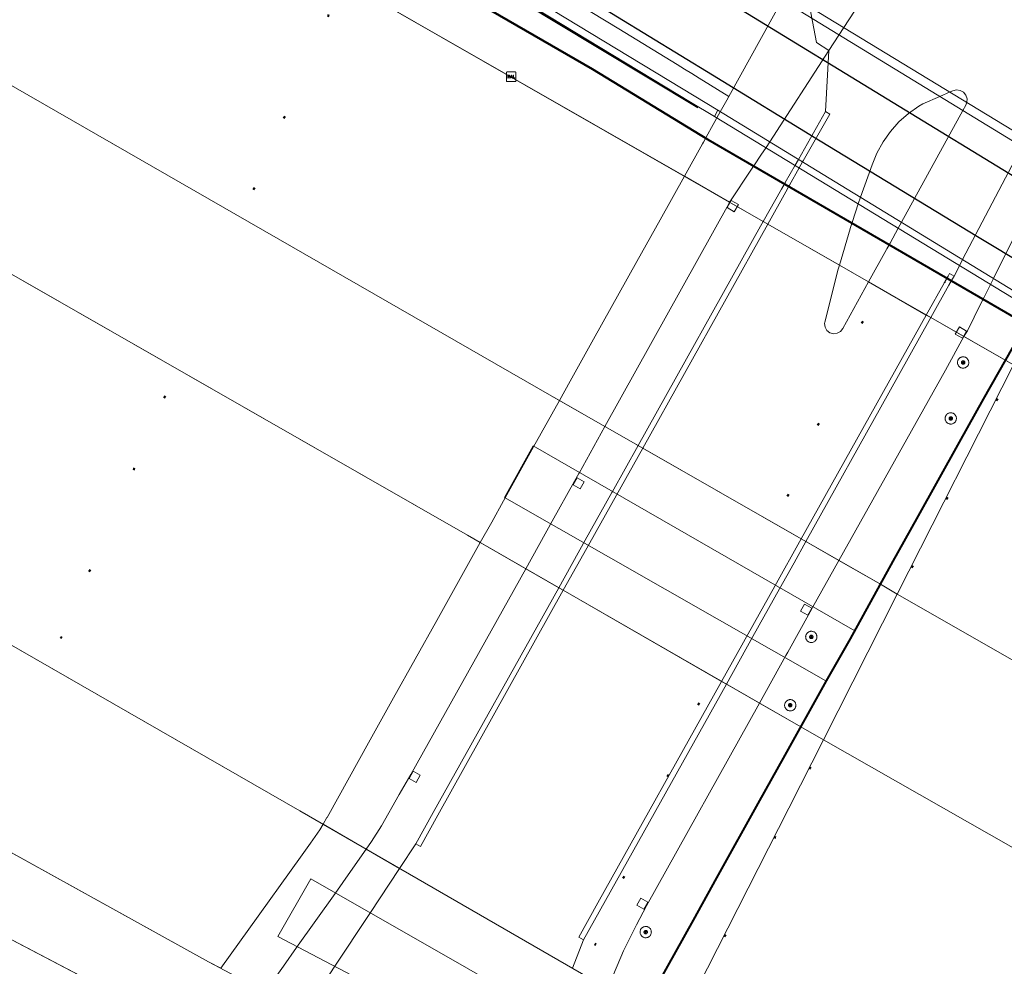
# Model space of a CAD drawing. Header units: metres. Extents: x 135779 to 137489, y 452643 to 455118.
# Tile 402 of 489: x 136925 to 136979, y 454425 to 454477. Entities that reach past the tile are written whole.
import ezdxf

# ---------------------------------------------------------------- set-up
doc = ezdxf.new("R2010")
doc.units = ezdxf.units.M
doc.linetypes.add('DGN_Style_1', pattern=[33.729988, 0.056123, -33.673865])
doc.linetypes.add('DGN_Style_3', pattern=[78.572352, 56.123108, -22.449243])
for name, color, linetype, lineweight in [('KTop_KWD_Perron', 40, 'Continuous', 13), ('KTop_OTD_Gesloten verharding', 15, 'Continuous', 13), ('KTop_PAL_PAAL', 222, 'Continuous', 13), ('KTop_PND_Grondvlaksituatie van BAG-pand [tachy]', 1, 'Continuous', 13), ('KTop_PND_Pandscheiding', 40, 'Continuous', 13), ('KTop_PUT_Inspectie- of rioolput', 15, 'Continuous', 13), ('KTop_PUT_Kolk', 15, 'Continuous', 13), ('KTop_SHD_Geluidsscherm (l)', 1, 'Continuous', 40), ('KTop_SHD_Muur', 15, 'Continuous', 13), ('KTop_SHD_Muur (l)', 15, 'Continuous', 40), ('KTop_SPR_Sneltram (l)', 251, 'DGN_Style_3', 30), ('KTop_SPR_Trein (l)', 8, 'DGN_Style_1', 53), ('KTop_WGD_Fietspad', 40, 'Continuous', 13), ('KTop_WGD_Rijbaan_Lokale weg', 251, 'Continuous', 13), ('KTop_WGD_Rijbaan_Lokale weg_verkeersdrempel', 40, 'Continuous', 13), ('KTop_WGD_Spoorbaan', 251, 'Continuous', 13), ('KTop_WGD_Voetpad', 251, 'Continuous', 13)]:
    doc.layers.add(name, color=color, linetype=linetype, lineweight=lineweight)

# ---------------------------------------------------------------- blocks, each defined once
blk = doc.blocks.new('PAL_PAAL')
at = {"layer": 'KTop_PAL_PAAL'}
for points in [[(-0.181, -0.083), (-0.158, -0.083), (-0.158, -0.017), (-0.158, 0.001), (-0.158, 0.066), (-0.144, 0.066), (-0.135, 0.065), (-0.127, 0.064), (-0.119, 0.062), (-0.112, 0.057), (-0.108, 0.049), (-0.106, 0.041), (-0.107, 0.033), (-0.108, 0.025), (-0.112, 0.017), (-0.117, 0.01), (-0.124, 0.006), (-0.132, 0.003), (-0.14, 0.001), (-0.149, 0.001), (-0.158, 0.001), (-0.158, -0.017), (-0.148, -0.017), (-0.135, -0.016), (-0.122, -0.014), (-0.11, -0.009), (-0.099, -0.002), (-0.09, 0.007), (-0.085, 0.019), (-0.082, 0.031), (-0.082, 0.044), (-0.084, 0.057), (-0.09, 0.068), (-0.099, 0.077), (-0.111, 0.081), (-0.124, 0.083), (-0.137, 0.083), (-0.181, 0.083)], [(-0.074, -0.083), (-0.007, 0.083), (0.016, 0.083), (0.081, -0.083), (0.056, -0.083), (0.037, -0.037), (-0.033, -0.037), (-0.026, -0.019), (0.03, -0.019), (0.002, 0.052), (-0.052, -0.083)], [(0.105, -0.083), (0.105, 0.083), (0.129, 0.083), (0.129, -0.066), (0.203, -0.066), (0.203, -0.083)]]:
    blk.add_hatch(color=1, dxfattribs=at).paths.add_polyline_path(points)
at = {"layer": 'KTop_PAL_PAAL', "flags": 128}
blk.add_lwpolyline([(-0.264, -0.225), (-0.264, 0.225), (-0.264, 0.229), (-0.263, 0.233), (-0.262, 0.237), (-0.261, 0.241), (-0.259, 0.245), (-0.257, 0.248), (-0.254, 0.251), (-0.251, 0.254), (-0.248, 0.257), (-0.245, 0.259), (-0.241, 0.261), (-0.237, 0.262), (-0.233, 0.263), (-0.229, 0.264), (-0.225, 0.264), (0.225, 0.264), (0.229, 0.264), (0.233, 0.263), (0.237, 0.262), (0.241, 0.261), (0.245, 0.259), (0.248, 0.257), (0.251, 0.254), (0.254, 0.251), (0.257, 0.248), (0.259, 0.245), (0.261, 0.241), (0.262, 0.237), (0.263, 0.233), (0.264, 0.229), (0.264, 0.225), (0.264, -0.225), (0.264, -0.229), (0.263, -0.233), (0.262, -0.237), (0.261, -0.241), (0.259, -0.245), (0.257, -0.248), (0.254, -0.251), (0.251, -0.254), (0.248, -0.257), (0.245, -0.259), (0.241, -0.261), (0.237, -0.262), (0.233, -0.263), (0.229, -0.264), (0.225, -0.264), (-0.225, -0.264), (-0.229, -0.264), (-0.233, -0.263), (-0.237, -0.262), (-0.241, -0.261), (-0.245, -0.259), (-0.248, -0.257), (-0.251, -0.254), (-0.254, -0.251), (-0.257, -0.248), (-0.259, -0.245), (-0.261, -0.241), (-0.262, -0.237), (-0.263, -0.233), (-0.264, -0.229), (-0.264, -0.225)], dxfattribs=at)
for points in [[(-0.137, 0.083), (-0.181, 0.083), (-0.181, -0.083), (-0.158, -0.083), (-0.158, 0.066), (-0.144, 0.066), (-0.135, 0.065), (-0.127, 0.064), (-0.119, 0.062), (-0.112, 0.057), (-0.108, 0.049), (-0.106, 0.041), (-0.107, 0.033), (-0.108, 0.025), (-0.112, 0.017), (-0.117, 0.01), (-0.124, 0.006), (-0.132, 0.003), (-0.14, 0.001), (-0.149, 0.001), (-0.158, 0.001), (-0.158, -0.017), (-0.148, -0.017), (-0.135, -0.016), (-0.122, -0.014), (-0.11, -0.009), (-0.099, -0.002), (-0.09, 0.007), (-0.085, 0.019), (-0.082, 0.031), (-0.082, 0.044), (-0.084, 0.057), (-0.09, 0.068), (-0.099, 0.077), (-0.111, 0.081), (-0.124, 0.083), (-0.137, 0.083)], [(-0.007, 0.083), (-0.074, -0.083), (-0.052, -0.083), (0.002, 0.052), (0.03, -0.019), (-0.026, -0.019), (-0.033, -0.037), (0.037, -0.037), (0.056, -0.083), (0.081, -0.083), (0.016, 0.083), (-0.007, 0.083)], [(0.105, 0.083), (0.105, -0.083), (0.203, -0.083), (0.203, -0.066), (0.129, -0.066), (0.129, 0.083), (0.105, 0.083)]]:
    blk.add_lwpolyline(points, close=True, dxfattribs=at)
blk = doc.blocks.new('PUT_Kolk')
at = {"layer": 'KTop_PUT_Kolk', "flags": 128}
blk.add_lwpolyline([(0.225, -0.225), (0.225, 0.225), (-0.225, 0.225), (-0.225, -0.225), (0.225, -0.225)], dxfattribs=at)
blk = doc.blocks.new('PUT_Inspectie-_of_rioolput')
at = {"layer": 'KTop_PUT_Inspectie- of rioolput', "flags": 128}
for points in [[(0.31, 0), (0.308, 0.032), (0.303, 0.064), (0.294, 0.095), (0.283, 0.126), (0.268, 0.155), (0.25, 0.182), (0.23, 0.207), (0.207, 0.23), (0.182, 0.25), (0.154, 0.268), (0.126, 0.283), (0.095, 0.294), (0.064, 0.303), (0.032, 0.308), (0, 0.309), (-0.032, 0.308), (-0.064, 0.303), (-0.096, 0.294), (-0.126, 0.283), (-0.155, 0.268), (-0.182, 0.25), (-0.207, 0.23), (-0.23, 0.207), (-0.25, 0.182), (-0.268, 0.154), (-0.283, 0.126), (-0.294, 0.095), (-0.303, 0.064), (-0.308, 0.032), (-0.309, 0), (-0.308, -0.032), (-0.303, -0.064), (-0.294, -0.096), (-0.283, -0.126), (-0.268, -0.155), (-0.25, -0.182), (-0.23, -0.207), (-0.207, -0.23), (-0.182, -0.25), (-0.155, -0.268), (-0.126, -0.283), (-0.096, -0.294), (-0.064, -0.303), (-0.032, -0.308), (0, -0.309), (0.032, -0.308), (0.064, -0.303), (0.095, -0.294), (0.126, -0.283), (0.155, -0.268), (0.182, -0.25), (0.207, -0.23), (0.23, -0.207), (0.25, -0.182), (0.268, -0.155), (0.283, -0.126), (0.294, -0.096), (0.303, -0.064), (0.308, -0.032), (0.31, 0)], [(0.095, 0), (0.094, 0.009), (0.092, 0.019), (0.09, 0.029), (0.086, 0.038), (0.082, 0.047), (0.076, 0.055), (0.07, 0.063), (0.063, 0.07), (0.055, 0.076), (0.047, 0.082), (0.038, 0.086), (0.029, 0.09), (0.019, 0.092), (0.009, 0.094), (0, 0.094), (-0.01, 0.094), (-0.02, 0.092), (-0.029, 0.09), (-0.039, 0.086), (-0.048, 0.082), (-0.056, 0.076), (-0.064, 0.07), (-0.071, 0.063), (-0.077, 0.055), (-0.082, 0.047), (-0.087, 0.038), (-0.09, 0.029), (-0.093, 0.019), (-0.094, 0.009), (-0.095, 0), (-0.094, -0.01), (-0.093, -0.02), (-0.09, -0.029), (-0.087, -0.039), (-0.082, -0.048), (-0.077, -0.056), (-0.071, -0.064), (-0.064, -0.071), (-0.056, -0.077), (-0.047, -0.082), (-0.039, -0.087), (-0.029, -0.09), (-0.02, -0.093), (-0.01, -0.094), (0, -0.095), (0.009, -0.094), (0.019, -0.093), (0.029, -0.09), (0.038, -0.087), (0.047, -0.082), (0.055, -0.077), (0.063, -0.071), (0.07, -0.064), (0.076, -0.056), (0.082, -0.047), (0.086, -0.039), (0.09, -0.029), (0.092, -0.02), (0.094, -0.01), (0.095, 0)], [(0.035, 0), (0.034, 0.003), (0.034, 0.007), (0.033, 0.01), (0.031, 0.014), (0.03, 0.017), (0.028, 0.02), (0.026, 0.023), (0.023, 0.026), (0.02, 0.028), (0.017, 0.03), (0.014, 0.031), (0.01, 0.033), (0.007, 0.034), (0.003, 0.034), (0, 0.034), (-0.004, 0.034), (-0.007, 0.034), (-0.011, 0.033), (-0.014, 0.031), (-0.018, 0.03), (-0.021, 0.028), (-0.023, 0.026), (-0.026, 0.023), (-0.028, 0.02), (-0.03, 0.017), (-0.032, 0.014), (-0.033, 0.01), (-0.034, 0.007), (-0.035, 0.003), (-0.035, 0), (-0.035, -0.004), (-0.034, -0.007), (-0.033, -0.011), (-0.032, -0.014), (-0.03, -0.018), (-0.028, -0.021), (-0.026, -0.023), (-0.023, -0.026), (-0.021, -0.028), (-0.017, -0.03), (-0.014, -0.032), (-0.011, -0.033), (-0.007, -0.034), (-0.004, -0.035), (0, -0.035), (0.003, -0.035), (0.007, -0.034), (0.01, -0.033), (0.014, -0.032), (0.017, -0.03), (0.02, -0.028), (0.023, -0.026), (0.026, -0.023), (0.028, -0.021), (0.03, -0.017), (0.031, -0.014), (0.033, -0.011), (0.034, -0.007), (0.034, -0.004), (0.035, 0)], [(0.01, 0.02), (0.007, 0.02), (0.005, 0.021), (0.003, 0.022), (0.001, 0.022), (-0.001, 0.022), (-0.004, 0.022), (-0.006, 0.021), (-0.008, 0.02), (-0.01, 0.019), (-0.012, 0.018), (-0.014, 0.017), (-0.016, 0.015), (-0.017, 0.013), (-0.019, 0.012), (-0.02, 0.009), (-0.021, 0.007), (-0.022, 0.005), (-0.022, 0.003), (-0.022, 0.001), (-0.022, -0.001), (-0.022, -0.004), (-0.022, -0.006), (-0.021, -0.008), (-0.02, -0.01), (-0.019, -0.012), (-0.017, -0.014), (-0.016, -0.016), (-0.014, -0.017), (-0.012, -0.019), (-0.01, -0.02), (-0.008, -0.021), (-0.006, -0.022), (-0.003, -0.022), (-0.001, -0.022), (0.001, -0.022), (0.003, -0.022), (0.005, -0.022), (0.008, -0.021), (0.01, -0.02), (0.012, -0.019), (0.014, -0.017), (0.015, -0.016), (0.017, -0.014), (0.018, -0.012), (0.02, -0.01), (0.02, -0.008), (0.021, -0.006), (0.022, -0.003), (0.022, -0.001), (0.022, 0.001), (0.022, 0.003), (0.021, 0.005), (0.02, 0.008), (0.019, 0.01), (0.018, 0.012), (0.017, 0.014), (0.015, 0.015), (0.013, 0.017), (0.012, 0.018), (0.01, 0.02)]]:
    blk.add_lwpolyline(points, dxfattribs=at)

msp = doc.modelspace()

# ---------------------------------------------------------------- linework, layer by layer
at = {"layer": 'KTop_KWD_Perron', "flags": 128}
for points in [[(136859.946, 454479.396), (136815.583, 454504.874), (136809.426, 454508.567), (136808.989, 454507.545), (136815.206, 454504.021), (136814.459, 454502.325), (136814.909, 454502.062), (136813.761, 454499.787), (136813.429, 454499.988), (136812.713, 454498.364), (136806.732, 454502.274), (136806.164, 454500.992), (136812.077, 454496.921), (136855.54, 454469.126), (136935.297, 454424.948), (136956.191, 454413.861), (136957.006, 454413.429), (136960.99, 454421.282), (136959.174, 454422.331), (136940.32, 454433.218), (136859.946, 454479.396)], [(136866.908, 454495.622), (136949.507, 454448.341), (136967.793, 454437.823), (136969.024, 454437.115), (136973.081, 454445.112), (136972.15, 454445.646), (136954.142, 454455.971), (136870.52, 454504.04)], [(136953.101, 454453.232), (136970.748, 454443.104), (136970.75, 454443.103), (136970.694, 454443.006), (136969.156, 454440.362), (136951.544, 454450.408), (136953.101, 454453.232)], [(136940.917, 454429.494), (136957.996, 454419.729), (136956.53, 454417.195), (136939.111, 454426.323), (136940.917, 454429.494)]]:
    msp.add_lwpolyline(points, dxfattribs=at)
at = {"layer": 'KTop_OTD_Gesloten verharding', "flags": 128}
for points in [[(136826.272, 454547.84), (136825.576, 454546.217), (136840.837, 454537.355), (136884.445, 454512.31), (136936.889, 454482.069), (136979.455, 454457.674), (136980.255, 454459.251), (136980.488, 454459.711), (136962.692, 454470.046), (136956.479, 454473.831), (136956.245, 454473.97), (136880.497, 454517.332), (136876.982, 454519.103)], [(136940.176, 454417.932), (136918.617, 454429.233), (136898.459, 454439.977), (136866.492, 454458.165), (136854.64, 454465.197), (136836.625, 454476.314), (136810.964, 454493.018), (136804.529, 454497.21), (136804.096, 454496.212), (136804.044, 454496.091), (136803.575, 454495.043), (136803.574, 454495.04), (136803.536, 454494.957), (136803.566, 454494.937), (136818.393, 454485.174), (136839.185, 454472.03)]]:
    msp.add_lwpolyline(points, dxfattribs=at)
at = {"layer": 'KTop_PND_Grondvlaksituatie van BAG-pand [tachy]', "flags": 128}
for points in [[(136963.84, 454472.406), (136966.773, 454477.686), (136967.018, 454478.126), (136967.08, 454478.238), (136965.43, 454479.248), (136963.006, 454480.733), (136962.438, 454481.074), (136962.409, 454481.091), (136958.242, 454483.651), (136958.234, 454483.656), (136958.086, 454483.747)], [(136961.402, 454468.021), (136962.391, 454469.797), (136962.445, 454469.894), (136962.597, 454470.168), (136963.373, 454471.566), (136963.729, 454472.206), (136963.84, 454472.406)], [(136954.557, 454455.733), (136955.14, 454456.779), (136956.425, 454459.087), (136958.795, 454463.341), (136960.074, 454465.638), (136961.402, 454468.021)], [(136950.212, 454447.935), (136950.839, 454449.058), (136951.486, 454450.219), (136952.77, 454452.525), (136953.134, 454453.178), (136954.557, 454455.733)], [(136941.588, 454432.486), (136941.8, 454432.855), (136941.803, 454432.861), (136944.175, 454437.121), (136945.456, 454439.415), (136947.829, 454443.666), (136949.111, 454445.963), (136950.212, 454447.935)], [(136935.978, 454424.587), (136937.511, 454426.726), (136940.344, 454430.678), (136940.901, 454431.455), (136941.411, 454432.18), (136941.588, 454432.486)]]:
    msp.add_lwpolyline(points, dxfattribs=at)
at = {"layer": 'KTop_PND_Pandscheiding', "flags": 128}
msp.add_lwpolyline([(136958.086, 454483.747), (136958.034, 454483.653), (136957.789, 454483.212), (136954.853, 454477.915), (136957.806, 454476.108), (136961, 454474.146), (136961.404, 454473.899), (136961.807, 454473.652), (136962.211, 454473.404), (136963.84, 454472.406)], dxfattribs=at)
at = {"layer": 'KTop_SHD_Geluidsscherm (l)', "flags": 128}
for points in [[(136876.982, 454519.103), (136891.907, 454510.809), (136937.513, 454484.794), (136956.363, 454473.902), (136962.692, 454470.046)], [(136962.156, 454471.788), (136954.22, 454476.573), (136944.648, 454482.359), (136932.587, 454489.701), (136922.298, 454495.906), (136912.225, 454501.999), (136906.935, 454505.204), (136893.453, 454513.287)], [(136962.692, 454470.046), (136980.488, 454459.711)]]:
    msp.add_lwpolyline(points, dxfattribs=at)
at = {"layer": 'KTop_SHD_Muur', "flags": 128}
for points in [[(136963.238, 454471.648), (136961.943, 454472.439), (136935.088, 454488.702), (136921.239, 454497.093), (136907.248, 454505.545), (136893.654, 454513.666), (136893.429, 454513.799), (136879.074, 454522.284), (136878.908, 454521.996)], [(136878.908, 454521.996), (136879.239, 454521.8), (136881.387, 454520.525), (136893.254, 454513.485), (136907.042, 454505.202), (136921.032, 454496.751), (136934.881, 454488.36), (136961.735, 454472.097), (136963.046, 454471.298)], [(136966.773, 454477.686), (136984.185, 454467.037)], [(136984.437, 454467.481), (136967.43, 454477.846)], [(136963.046, 454471.298), (136963.238, 454471.648)], [(136963.046, 454471.298), (136980.7, 454460.565)], [(136980.895, 454460.868), (136963.238, 454471.648)]]:
    msp.add_lwpolyline(points, dxfattribs=at)
at = {"layer": 'KTop_SHD_Muur (l)', "flags": 128}
for points in [[(136962.692, 454470.046), (136956.363, 454473.902), (136937.513, 454484.794), (136891.907, 454510.809), (136880.026, 454517.411)], [(136975.662, 454462.19), (136975.666, 454462.188)], [(136977.81, 454455.793), (136979.868, 454459.443)], [(136976.498, 454453.451), (136977.81, 454455.793)], [(136974.144, 454449.234), (136976.498, 454453.451)], [(136972.846, 454446.909), (136974.144, 454449.234)], [(136970.505, 454442.664), (136972.846, 454446.909)], [(136969.203, 454440.344), (136970.505, 454442.664)], [(136966.832, 454436.104), (136969.203, 454440.344)], [(136965.539, 454433.791), (136966.832, 454436.104)], [(136963.179, 454429.544), (136965.539, 454433.791)], [(136961.895, 454427.231), (136963.179, 454429.544)], [(136959.529, 454422.971), (136961.895, 454427.231)]]:
    msp.add_lwpolyline(points, dxfattribs=at)
at = {"layer": 'KTop_SPR_Sneltram (l)', "flags": 128}
for points in [[(136733.99, 454616.96), (136742.874, 454610.539), (136755.401, 454601.892), (136767.162, 454594.193), (136778.185, 454587.365), (136787.588, 454581.789), (136790.015, 454580.338), (136800.893, 454574.078), (136810.904, 454568.34), (136820.86, 454562.566), (136830.081, 454557.227), (136843.274, 454549.624), (136858.054, 454541.085), (136864.983, 454537.086), (136964.865, 454476.952), (136985.306, 454464.46), (137014.033, 454447.281), (137014.414, 454447.176), (137035.833, 454434.681), (137057.092, 454422.559), (137079.411, 454409.834), (137107.818, 454393.63), (137130.029, 454380.988), (137164.718, 454361.209), (137173.91, 454355.952)], [(136731.742, 454613.798), (136733.159, 454612.746), (136740.598, 454607.369), (136746.142, 454603.512), (136751.309, 454599.963), (136759.735, 454594.367), (136770.501, 454587.514), (136781.739, 454580.73), (136791.869, 454574.833), (136802.779, 454568.55), (136817.402, 454560.102), (136831.013, 454552.249), (136845.351, 454543.995), (136860.324, 454535.334), (136869.156, 454530.218), (136880.099, 454523.833), (136884.671, 454521.116), (136894.655, 454515.213), (136906.949, 454507.79), (136917.732, 454501.228), (136926.011, 454496.175), (136935.692, 454490.261), (136944.184, 454485.064), (136955.899, 454477.897), (136962.939, 454473.595), (136968.846, 454469.976), (136977.474, 454464.729), (136988.212, 454458.24), (137001.078, 454450.535), (137018.753, 454440.137), (137029.518, 454433.886), (137041.077, 454427.256), (137049.634, 454422.375), (137061.388, 454415.648), (137070.041, 454410.732), (137083.326, 454403.154), (137091.769, 454398.361), (137099.052, 454394.204), (137105.34, 454390.623), (137115.611, 454384.749), (137128.117, 454377.63), (137138.539, 454371.663), (137150.665, 454364.755), (137160.375, 454359.227), (137170.007, 454353.722), (137170.789, 454353.277)]]:
    msp.add_lwpolyline(points, dxfattribs=at)
at = {"layer": 'KTop_SPR_Trein (l)', "flags": 128}
for points in [[(136824.695, 454544.17), (136978.501, 454455.793)], [(136822.294, 454538.605), (136824.622, 454537.252), (136975.76, 454450.391)], [(136820.633, 454534.7), (136836.049, 454525.756), (136973.858, 454446.644)], [(136815.769, 454523.329), (136821.205, 454520.107), (136968.255, 454435.6)], [(136814.044, 454519.32), (136819.665, 454515.995), (136836.65, 454506.311), (136966.329, 454431.805)], [(136811.714, 454513.903), (136823.968, 454506.68), (136841.334, 454496.633), (136963.59, 454426.407)], [(136810.133, 454510.22), (136815.084, 454507.244), (136841.064, 454492.242), (136961.798, 454422.875)], [(136805.489, 454499.429), (136827.984, 454484.477), (136844.877, 454473.771), (136879.208, 454453.247), (136901.02, 454441.031), (136940.83, 454420.053), (136956.29, 454412.019)], [(136978.501, 454455.793), (137103.456, 454383.994), (137136.188, 454365.094), (137152.341, 454355.894), (137161.132, 454350.821)], [(136975.76, 454450.391), (137039.494, 454413.762), (137057.785, 454403.332), (137122.162, 454366.343), (137157.877, 454345.748)], [(136973.858, 454446.644), (137045.854, 454405.313), (137062.343, 454395.732), (137155.562, 454342.139)], [(136968.255, 454435.6), (137148.875, 454331.801)], [(136966.329, 454431.805), (137146.62, 454328.219)], [(136963.59, 454426.407), (137143.407, 454323.117)]]:
    msp.add_lwpolyline(points, dxfattribs=at)
at = {"layer": 'KTop_WGD_Fietspad', "flags": 128}
for points in [[(136969.318, 454474.928), (136966.088, 454469.908), (136965.883, 454469.604), (136965.599, 454469.182), (136965.241, 454468.649), (136965.23, 454468.631), (136965.007, 454468.298), (136963.96, 454466.738), (136963.885, 454466.597)], [(136969.138, 454471.574), (136967.654, 454468.952), (136967.473, 454468.632), (136966.932, 454467.677), (136966.922, 454467.659), (136966.725, 454467.311), (136965.724, 454465.543)], [(136976.732, 454459.235), (136976.786, 454459.333), (136976.921, 454459.54), (136977.668, 454461.042), (136977.846, 454461.401), (136978.185, 454462.083), (136978.353, 454462.42), (136979.126, 454463.975), (136981.495, 454468.681), (136981.726, 454469.139), (136981.829, 454469.335)], [(136963.885, 454466.597), (136963.839, 454466.51), (136957.049, 454454.304)], [(136965.724, 454465.543), (136965.577, 454465.283), (136958.868, 454453.261)], [(136974.921, 454460.273), (136975.909, 454462.048), (136976.104, 454462.398), (136976.19, 454462.552)], [(136968.069, 454447.986), (136972.624, 454456.147), (136974.921, 454460.273)], [(136969.876, 454446.95), (136975.717, 454457.392), (136976.732, 454459.235)], [(136957.049, 454454.304), (136955.624, 454451.744), (136955.615, 454451.728), (136955.383, 454451.31), (136954.155, 454449.111), (136952.7, 454446.504)], [(136958.868, 454453.261), (136957.438, 454450.7), (136957.43, 454450.686), (136955.968, 454448.068), (136954.513, 454445.461)], [(136963.706, 454440.174), (136965.162, 454442.78), (136966.626, 454445.401), (136967.422, 454446.826), (136968.069, 454447.986)], [(136965.515, 454439.133), (136966.968, 454441.741), (136967.07, 454441.925), (136968.3, 454444.134), (136968.432, 454444.368), (136969.876, 454446.95)], [(136952.7, 454446.504), (136946.395, 454435.21), (136945.763, 454434.111), (136944.789, 454432.404), (136944.244, 454431.55), (136943.949, 454431.122)], [(136954.513, 454445.461), (136947.634, 454433.139), (136946.674, 454431.423)], [(136955.869, 454426.146), (136963.706, 454440.174)], [(136957.228, 454423.455), (136957.507, 454424.244), (136958.071, 454425.55), (136958.769, 454426.975), (136959.318, 454428.012), (136965.515, 454439.133)], [(136943.949, 454431.122), (136943.097, 454429.888), (136942.245, 454428.692), (136940.132, 454425.726), (136939.409, 454424.711), (136938.404, 454423.299)]]:
    msp.add_lwpolyline(points, dxfattribs=at)
at = {"layer": 'KTop_WGD_Rijbaan_Lokale weg', "flags": 128}
for points in [[(136969.318, 454474.928), (136970.14, 454476.183), (136972.603, 454479.946), (136974.52, 454482.907)], [(136969.138, 454471.574), (136969.318, 454474.928)], [(136971.508, 454462.228), (136972.488, 454464.008), (136972.511, 454464.05), (136972.681, 454464.359), (136973.128, 454465.175), (136973.307, 454465.501), (136976.673, 454471.631), (136976.835, 454471.925), (136976.899, 454472.089), (136976.908, 454472.273), (136976.844, 454472.473), (136976.71, 454472.634), (136976.526, 454472.734), (136976.318, 454472.759), (136976.116, 454472.705), (136975.984, 454472.648), (136975.413, 454472.402), (136974.485, 454472.001), (136974.263, 454471.87), (136973.69, 454471.468), (136973.167, 454471.004), (136972.701, 454470.483), (136972.297, 454469.913), (136971.961, 454469.3), (136971.697, 454468.653), (136971.059, 454466.873), (136970.937, 454466.514), (136970.618, 454465.541), (136970.495, 454465.151), (136970.492, 454465.141), (136969.906, 454463.146)], [(136965.972, 454465.401), (136966.962, 454467.175), (136967.157, 454467.524), (136967.167, 454467.542), (136967.699, 454468.494), (136967.878, 454468.815), (136967.914, 454468.88), (136969.377, 454471.423), (136969.138, 454471.574)], [(136981.829, 454469.335), (136980.208, 454470.212), (136980.154, 454470.1), (136979.916, 454469.647), (136976.662, 454463.452), (136976.488, 454463.12), (136976.19, 454462.552)], [(136959.117, 454453.118), (136965.972, 454465.401)], [(136969.906, 454463.146), (136969.84, 454462.921), (136969.096, 454460.015), (136969.09, 454459.957), (136969.118, 454459.753), (136969.221, 454459.574), (136969.383, 454459.447), (136969.582, 454459.391), (136969.787, 454459.414), (136969.969, 454459.512), (136970.1, 454459.672), (136971.508, 454462.228)], [(136976.19, 454462.552), (136975.947, 454462.693), (136975.861, 454462.537), (136975.662, 454462.19), (136974.671, 454460.416)], [(136974.671, 454460.416), (136967.811, 454448.134)], [(136954.763, 454445.317), (136956.218, 454447.924), (136957.68, 454450.543), (136959.117, 454453.118)], [(136967.811, 454448.134), (136966.367, 454445.55), (136964.902, 454442.929), (136963.446, 454440.323)], [(136946.674, 454431.423), (136946.924, 454431.268), (136947.884, 454432.991), (136954.763, 454445.317)], [(136963.446, 454440.323), (136956.658, 454428.178), (136955.618, 454426.303), (136955.869, 454426.146)], [(136945.779, 454430.066), (136946.674, 454431.423)], [(136941.166, 454423.078), (136941.555, 454423.667), (136942.204, 454424.65), (136944.15, 454427.598), (136945.779, 454430.066)], [(136955.869, 454426.146), (136955.264, 454424.589)]]:
    msp.add_lwpolyline(points, dxfattribs=at)
at = {"layer": 'KTop_WGD_Rijbaan_Lokale weg_verkeersdrempel', "flags": 128}
msp.add_lwpolyline([(136966.294, 454480.516), (136966.952, 454480.109), (136966.862, 454479.921), (136967.887, 454479.288), (136968.184, 454477.767), (136968.649, 454475.367), (136969.318, 454474.928)], dxfattribs=at)
at = {"layer": 'KTop_WGD_Spoorbaan', "flags": 128}
for points in [[(136961.402, 454468.021), (136936.889, 454482.069), (136890.93, 454508.571)], [(136884.055, 454496.259), (136954.142, 454455.971), (136954.557, 454455.733)], [(136950.212, 454447.935), (136949.507, 454448.341), (136879.635, 454488.337)], [(136871.092, 454472.992), (136940.32, 454433.218), (136941.588, 454432.486)], [(136963.885, 454466.597), (136961.402, 454468.021)], [(136965.724, 454465.543), (136963.885, 454466.597)], [(136965.972, 454465.401), (136965.724, 454465.543)], [(136969.906, 454463.146), (136965.972, 454465.401)], [(136935.978, 454424.587), (136935.297, 454424.948), (136865.786, 454463.45)], [(136971.508, 454462.228), (136969.906, 454463.146)], [(136974.671, 454460.416), (136971.508, 454462.228)], [(136974.921, 454460.273), (136974.671, 454460.416)], [(136976.732, 454459.235), (136974.921, 454460.273)], [(136863.754, 454459.789), (136866.492, 454458.165), (136898.459, 454439.977), (136918.617, 454429.233), (136933.648, 454421.354)], [(136979.455, 454457.674), (136976.732, 454459.235)], [(136954.557, 454455.733), (136957.049, 454454.304)], [(136957.049, 454454.304), (136958.868, 454453.261)], [(136958.868, 454453.261), (136959.117, 454453.118)], [(136959.117, 454453.118), (136967.811, 454448.134)], [(136967.811, 454448.134), (136968.069, 454447.986)], [(136968.069, 454447.986), (136969.876, 454446.95)], [(136952.7, 454446.504), (136950.212, 454447.935)], [(136969.876, 454446.95), (136972.15, 454445.646), (136973.081, 454445.112)], [(136954.513, 454445.461), (136952.7, 454446.504)], [(136954.763, 454445.317), (136954.513, 454445.461)], [(136963.446, 454440.323), (136954.763, 454445.317)], [(136988.539, 454431.933), (136990.392, 454435.223), (136973.081, 454445.112)], [(136963.706, 454440.174), (136963.446, 454440.323)], [(136965.515, 454439.133), (136963.706, 454440.174)], [(136969.024, 454437.115), (136967.793, 454437.823), (136965.515, 454439.133)], [(136969.024, 454437.115), (136986.015, 454427.449), (136987.08, 454429.341), (136987.947, 454430.881)], [(136941.588, 454432.486), (136943.949, 454431.122)], [(136943.949, 454431.122), (136945.779, 454430.066)], [(136945.779, 454430.066), (136955.264, 454424.589)]]:
    msp.add_lwpolyline(points, dxfattribs=at)
at = {"layer": 'KTop_WGD_Voetpad', "flags": 128}
for points in [[(136973.081, 454445.112), (136979.455, 454457.674)], [(136973.081, 454445.112), (136969.024, 454437.115)], [(136960.99, 454421.282), (136967.127, 454433.378), (136969.024, 454437.115)]]:
    msp.add_lwpolyline(points, dxfattribs=at)

# ---------------------------------------------------------------- block references
at = {"layer": 'KTop_PAL_PAAL'}
msp.add_blockref('PAL_PAAL', (136951.902, 454473.482), dxfattribs=at)
msp.add_blockref('PAL_PAAL', (136951.902, 454473.482), dxfattribs=at)
at = {"layer": 'KTop_PUT_Inspectie- of rioolput'}
for p, rotation in [((136976.691, 454457.812), 151.1563551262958), ((136976.013, 454454.744), 330.7422349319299), ((136968.363, 454442.764), 150.8903694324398), ((136967.209, 454439.014), 240.0927394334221), ((136959.281, 454426.573), 153.9032522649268)]:
    msp.add_blockref('PUT_Inspectie-_of_rioolput', p, dxfattribs=dict(at, rotation=rotation))
at = {"layer": 'KTop_PUT_Kolk'}
for p, rotation in [((136964.057, 454466.388), 60.18254696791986), ((136976.568, 454459.455), 240.1825469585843), ((136955.601, 454451.188), 150.8194518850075), ((136968.082, 454444.256), 330.7671825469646), ((136946.613, 454435.087), 150.5674315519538), ((136959.1, 454428.134), 330.872807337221)]:
    msp.add_blockref('PUT_Kolk', p, dxfattribs=dict(at, rotation=rotation))

doc.saveas('drawing.dxf')
